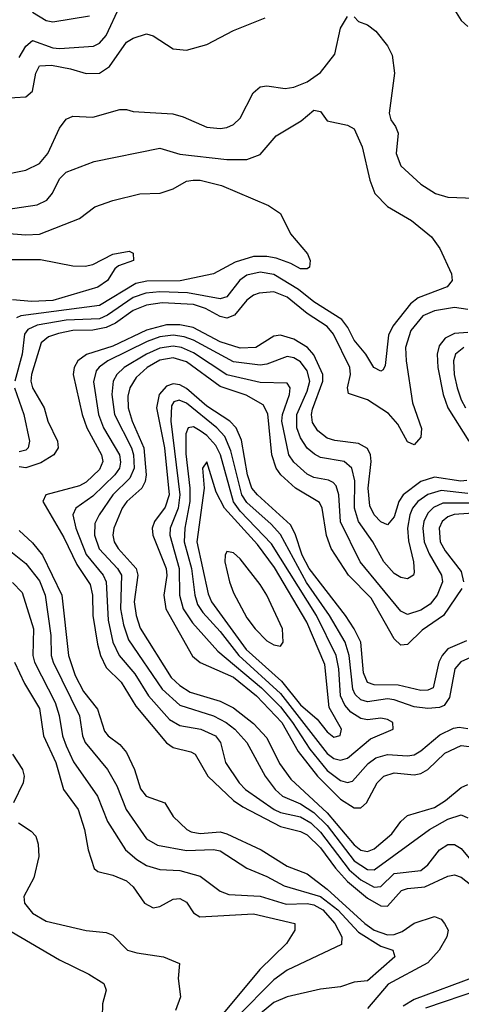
# Model space of a CAD drawing. Header units: inches. Extents: x 990535 to 1117859, y 769386 to 892122.
# Tile 264 of 656: x 1022511 to 1023830, y 872928 to 875869. Entities that reach past the tile are written whole.
import ezdxf

# ---------------------------------------------------------------- set-up
doc = ezdxf.new("R2010")
doc.units = ezdxf.units.IN
doc.header["$MEASUREMENT"] = 0
doc.layers.add('B0827', color=7, linetype='Continuous')

msp = doc.modelspace()

# ---------------------------------------------------------------- linework, layer by layer
at = {"layer": 'B0827', "color": 5}
for points, elevation in [([(1023790, 875931.8), (1023830, 875867), (1023850, 875848.9)], 3120), ([(1022510, 875756.3), (1022530, 875790.8), (1022550, 875807.5), (1022610, 875785.1), (1022630, 875783.1), (1022731.7, 875790), (1022750, 875799.4), (1022770, 875822.4), (1022810, 875910.1)], 3140), ([(1022550, 875891.6), (1022590, 875867.4), (1022610, 875862.7), (1022719.4, 875880.6)], 3160), ([(1022430, 875633.5), (1022530, 875638.5), (1022550, 875655.6), (1022559.5, 875710), (1022570, 875731.6), (1022606.5, 875733.5), (1022663.1, 875723.1), (1022710, 875708.3), (1022750, 875709.7), (1022779.5, 875730), (1022830, 875801.9), (1022850, 875814.3), (1022890, 875827.1), (1022910, 875821.6), (1022970, 875782.3), (1023010, 875778.5), (1023070, 875795.3), (1023150, 875837), (1023244.7, 875875.3)], 3120), ([(1022450, 875404.2), (1022530, 875419.8), (1022570, 875440.1), (1022595.1, 875470), (1022630, 875545.5), (1022650, 875572.5), (1022670, 875581), (1022730, 875577.8), (1022810, 875601.2), (1022830, 875601.3), (1022850, 875594.8), (1022968.3, 875588.3), (1022999.4, 875579.4), (1023070, 875548.5), (1023110, 875544.3), (1023130, 875547.8), (1023150, 875556.8), (1023170, 875575), (1023208.7, 875651.3), (1023230, 875669.3), (1023250, 875671.5), (1023303.8, 875663.8), (1023330, 875667.7), (1023370, 875683.7), (1023410, 875711.8), (1023453.1, 875766.9), (1023470, 875844.6), (1023490, 875878.5)], 3080), ([(1023510, 875878.4), (1023523.7, 875863.7), (1023550, 875853.8), (1023575.3, 875835.3), (1023610, 875791.8), (1023623.4, 875763.4), (1023630.8, 875710), (1023615.2, 875590), (1023619.8, 875570), (1023634.3, 875550), (1023641.5, 875530), (1023635.7, 875470), (1023650, 875433.2), (1023710, 875378.3), (1023753, 875350), (1023790, 875338.8), (1023870, 875335.9)], 3080), ([(1022470, 875302.4), (1022563.6, 875316.4), (1022592.5, 875330), (1022608.9, 875351.1), (1022630, 875393.6), (1022650, 875414), (1022733.7, 875446.3), (1022930, 875485.8), (1022990, 875467.6), (1023130, 875451.4), (1023190, 875452.2), (1023230, 875467), (1023277.3, 875522.7), (1023352.5, 875567.5), (1023390, 875598.9), (1023410, 875594.9), (1023430, 875567.2), (1023490, 875554.4), (1023510, 875543.8), (1023534.2, 875490), (1023557.2, 875390), (1023572.2, 875350), (1023610, 875311.6), (1023681.6, 875270), (1023741.1, 875221.1), (1023766.1, 875186.1), (1023801.3, 875110), (1023803.1, 875090), (1023788.4, 875071.6), (1023701.3, 875038.7), (1023679, 875021), (1023626, 874954), (1023612.5, 874927.5), (1023603.1, 874836.9), (1023596.5, 874823.5), (1023590, 874819.2), (1023569.1, 874830), (1023545.3, 874870), (1023510, 874912.2), (1023491.8, 874950), (1023473.6, 874973.6), (1023390, 875026.8), (1023343.7, 875063.7), (1023270, 875108.4), (1023230, 875115.1), (1023190, 875106.7), (1023168.6, 875091.4), (1023130, 875041.8), (1023110, 875035.4), (1023013, 875053), (1022930, 875056), (1022887.6, 875052.4), (1022850, 875039.2), (1022773.5, 874986.5), (1022750, 874976.2), (1022650, 874971.9), (1022563.4, 874956.6), (1022535.6, 874944.4), (1022525.4, 874930), (1022519.1, 874870), (1022496.3, 874790)], 3060), ([(1022403.2, 875236.8), (1022530, 875226.8), (1022570, 875228.8), (1022690, 875275.9), (1022735.8, 875310), (1022789.1, 875329.1), (1022870, 875349.3), (1022931.2, 875351.2), (1022970, 875364.1), (1023010, 875386.6), (1023029.6, 875390.4), (1023050, 875389.7), (1023113.8, 875373.8), (1023254.7, 875314.7), (1023290.2, 875290.2), (1023320.4, 875230), (1023371, 875170), (1023378.8, 875150), (1023377.3, 875130), (1023370, 875125.1), (1023350, 875125.5), (1023321.4, 875141.4), (1023276.9, 875156.9), (1023250, 875162.1), (1023210, 875162.1), (1023155.3, 875144.7), (1023090, 875110.3), (1022991.1, 875088.9), (1022891.2, 875088.8), (1022858.4, 875081.6), (1022750, 875016), (1022515, 874985), (1022501.4, 874978.6)], 3040), ([(1022466.5, 875153.5), (1022573.4, 875153.4), (1022670, 875133.7), (1022706.6, 875133.4), (1022730, 875138), (1022790, 875168.7), (1022838, 875178), (1022850, 875172), (1022850.8, 875150), (1022806.2, 875133.8), (1022795.3, 875124.7), (1022773.4, 875090), (1022744.9, 875070), (1022610, 875031), (1022547.6, 875027.6), (1022490, 875032.8)], 3020), ([(1023850, 875003.8), (1023810, 875009.6), (1023750, 875000.2), (1023715.2, 874984.8), (1023679.3, 874940.7), (1023663.8, 874890), (1023665.7, 874850), (1023685, 874725), (1023711.5, 874648.5), (1023710, 874622), (1023690, 874599), (1023670, 874608.7), (1023641, 874661), (1023613, 874693), (1023550, 874733.9), (1023493.2, 874753.2), (1023490.9, 874770), (1023499.6, 874810), (1023497.6, 874830), (1023449, 874930), (1023430, 874953.4), (1023370, 874991.7), (1023310, 875040.8), (1023270, 875056.2), (1023227.1, 875052.9), (1023210, 875046.6), (1023190, 875031.1), (1023152.9, 874987.1), (1023130, 874978.3), (1023110, 874982.6), (1023066.7, 875006.7), (1023030, 875018.5), (1022936.8, 875023.2), (1022890, 875016.8), (1022850, 875000.4), (1022797.1, 874962.9), (1022770, 874949.7), (1022730, 874942.4), (1022670, 874940.8), (1022627.5, 874932.5), (1022597.8, 874922.2), (1022575.4, 874904.6), (1022546.8, 874810), (1022545, 874790), (1022549.8, 874769.8), (1022584.7, 874710), (1022595, 874670), (1022623.9, 874610), (1022625.8, 874590), (1022613.5, 874570), (1022574.6, 874545.4), (1022530, 874531), (1022510, 874533.3)], 3080), ([(1023846.7, 874493.3), (1023828.8, 874491.2), (1023750, 874502.4), (1023710, 874489.5), (1023656.8, 874450), (1023643.9, 874430), (1023630, 874384), (1023610, 874360.2), (1023590, 874369), (1023570.4, 874390), (1023557.6, 874417.6), (1023552.4, 874470), (1023561.6, 874550), (1023558.9, 874570), (1023550, 874588.6), (1023523.1, 874603.1), (1023452.6, 874612.6), (1023430, 874619.8), (1023401.4, 874641.4), (1023385.7, 874665.7), (1023382.5, 874690), (1023385.7, 874705.7), (1023416.6, 874790), (1023417.2, 874810), (1023390, 874868.4), (1023370.6, 874890.6), (1023330, 874915.5), (1023290, 874927), (1023270, 874924.2), (1023216.9, 874890), (1023170, 874887.7), (1023110, 874906.8), (1023029.7, 874949.7), (1022990, 874958.3), (1022950, 874957.7), (1022890, 874942.2), (1022790, 874893.9), (1022711, 874869), (1022684.7, 874850), (1022674.1, 874830), (1022671.3, 874810), (1022697.7, 874690), (1022711.6, 874650), (1022755.9, 874570), (1022759.8, 874550), (1022750, 874526.2), (1022710, 874488.3), (1022690, 874477.1), (1022589.5, 874450.5), (1022580.6, 874430), (1022643.1, 874323.1), (1022681.6, 874241.6), (1022721.9, 874181.9), (1022728.5, 874150), (1022729.6, 874090), (1022744, 874004), (1022752.4, 873970), (1022770, 873933.9), (1022814.5, 873890), (1022858.7, 873818.7), (1022950, 873709.6), (1022970, 873695.6), (1023022.4, 873682.4), (1023035.2, 873675.2), (1023073.3, 873610), (1023150, 873536.7), (1023177.9, 873517.9), (1023290, 873459.7), (1023350, 873444.4), (1023370, 873434.3), (1023410, 873395.9), (1023454.7, 873334.7), (1023490, 873294.9), (1023550, 873245.3), (1023590, 873222.4), (1023610, 873221.7), (1023651.9, 873268.1), (1023670, 873274.2), (1023721.3, 873278.7), (1023790, 873310.5), (1023810, 873315.3), (1023830, 873308), (1023890, 873261)], 3120), ([(1023850, 874453.7), (1023770, 874462.9), (1023730, 874451.4), (1023700.1, 874430), (1023685, 874410), (1023676.9, 874390), (1023670, 874350.1), (1023672.4, 874312.4), (1023687.6, 874250), (1023690, 874219.3), (1023687.2, 874210), (1023670, 874199.6), (1023650, 874202.9), (1023630, 874215.4), (1023598.7, 874250), (1023566.1, 874310), (1023523, 874370), (1023511.8, 874410), (1023512.2, 874492.2), (1023503.2, 874530), (1023480.3, 874550), (1023410, 874562), (1023391.4, 874571.4), (1023369.6, 874589.6), (1023350, 874620.5), (1023339.2, 874650), (1023339.2, 874690), (1023370, 874760.1), (1023377.5, 874790), (1023370, 874820.4), (1023350, 874847.1), (1023330, 874859.3), (1023310, 874862.9), (1023250, 874840.1), (1023230, 874837), (1023150, 874847), (1023030, 874912), (1023002.2, 874922.2), (1022970, 874926.7), (1022930, 874921.6), (1022891.9, 874908.1), (1022774.4, 874850), (1022748.2, 874831.8), (1022739.9, 874820.1), (1022731.9, 874788.1), (1022746.7, 874690), (1022762.1, 874650), (1022809.3, 874570), (1022812.5, 874547.5), (1022809, 874530), (1022795, 874510), (1022730, 874446), (1022679.3, 874410), (1022670.1, 874389.9), (1022678.8, 874350), (1022710, 874271.5), (1022760.6, 874210), (1022769.8, 874190), (1022775.3, 874075.3), (1022789.9, 874009.9), (1022808, 873970), (1022854.9, 873914.9), (1022895.6, 873850), (1022959, 873779), (1022990, 873761.4), (1023052.2, 873750), (1023096, 873730), (1023111.5, 873710), (1023125.8, 873650), (1023166.7, 873590), (1023185.8, 873570), (1023271.4, 873510), (1023290, 873501.3), (1023350, 873488.2), (1023381.3, 873470), (1023410, 873442.6), (1023495.5, 873330), (1023530, 873300), (1023570, 873278.4), (1023590, 873279.7), (1023630, 873318.7), (1023710, 873328.3), (1023730, 873345.2), (1023765.6, 873390), (1023790, 873405.3), (1023810, 873405.8), (1023830, 873393.4), (1023882.9, 873330)], 3140), ([(1023850, 874935.1), (1023810, 874932.3), (1023782.1, 874917.9), (1023764.7, 874895.3), (1023758, 874870), (1023759.8, 874830), (1023776.5, 874750), (1023790.4, 874710.4), (1023852.5, 874610)], 3120), ([(1023870, 874425.2), (1023775.1, 874424.9), (1023747.4, 874412.6), (1023730, 874395.1), (1023718.2, 874370), (1023715.2, 874350), (1023719.8, 874310), (1023734, 874274), (1023771.5, 874210), (1023774, 874190), (1023758.1, 874150), (1023737, 874123), (1023710, 874105.6), (1023670, 874092.7), (1023650, 874103), (1023528.4, 874250), (1023469.4, 874369.4), (1023464.9, 874450), (1023456.8, 874476.8), (1023447.4, 874487.4), (1023433.6, 874493.6), (1023390, 874501.7), (1023370, 874512.2), (1023330, 874547.5), (1023314.8, 874570), (1023294.1, 874670), (1023296.6, 874690), (1023317.7, 874750), (1023319.4, 874770), (1023310, 874783.4), (1023230, 874785.8), (1023130, 874808.6), (1023030, 874874.5), (1022994.2, 874890), (1022970, 874893.9), (1022930, 874888.1), (1022890, 874870), (1022823.5, 874830), (1022801.6, 874810), (1022790.4, 874790), (1022786.3, 874750), (1022794.2, 874690), (1022844.9, 874590), (1022851.3, 874570), (1022853.4, 874530), (1022840.3, 874499.7), (1022789.8, 874450), (1022748.6, 874390), (1022735.7, 874364.3), (1022734.3, 874330), (1022749.1, 874289.1), (1022803.4, 874230), (1022815.1, 874210), (1022812.4, 874110), (1022821.3, 874061.3), (1022836.6, 874016.6), (1022936.5, 873870), (1022990, 873821.3), (1023090, 873790.3), (1023128.2, 873770), (1023153.8, 873750), (1023189.6, 873710), (1023244.8, 873610), (1023274.4, 873570), (1023296.2, 873550), (1023350, 873527.5), (1023390, 873501.6), (1023430, 873461.8), (1023510, 873356.7), (1023550, 873330.8), (1023570, 873330.1), (1023735.3, 873450), (1023790, 873481.2), (1023830, 873493.9), (1023850, 873485.1)], 3160), ([(1023837.5, 874890), (1023813, 874870), (1023807.1, 874850), (1023809.3, 874810), (1023818.4, 874770), (1023830, 874733.4), (1023842.9, 874710)], 3140), ([(1023832.4, 874170), (1023777.6, 874090), (1023713.8, 874046.2), (1023670, 874003.4), (1023650, 874000.9), (1023630, 874019.6), (1023561.1, 874141.1), (1023493, 874210), (1023442.1, 874290), (1023428.2, 874328.2), (1023414.9, 874410), (1023406.8, 874426.8), (1023335, 874470), (1023291.3, 874510), (1023277.8, 874530), (1023264.9, 874570), (1023252.1, 874692.1), (1023238.5, 874718.5), (1023187.7, 874747.7), (1023110, 874773.5), (1023010, 874847.8), (1022970, 874859.8), (1022930, 874852.3), (1022892.3, 874830), (1022859.1, 874800.9), (1022839.8, 874770), (1022834.7, 874745.3), (1022835.2, 874710), (1022847.4, 874670), (1022881.7, 874590), (1022889.1, 874510), (1022886, 874490), (1022876.5, 874470), (1022831.1, 874430), (1022816.9, 874410), (1022792.4, 874350), (1022789.5, 874330), (1022793.6, 874310), (1022805.3, 874290), (1022859.5, 874230), (1022864.2, 874210), (1022853.7, 874130), (1022859, 874090), (1022871.3, 874051.3), (1022964.1, 873904.1), (1022990, 873880.1), (1023020.6, 873860.6), (1023110, 873833.3), (1023150, 873814.2), (1023210, 873767.3), (1023250, 873724.4), (1023287.8, 873647.8), (1023321.1, 873601.1), (1023430, 873500.4), (1023510, 873404.7), (1023530, 873389), (1023550, 873384.2), (1023570, 873392.1), (1023622.8, 873437.2), (1023650, 873474.2), (1023670, 873492.4), (1023750, 873516.2), (1023783.3, 873536.7), (1023830, 873575.7), (1023850, 873584.7)], 3180), ([(1022495.5, 874770), (1022523.7, 874690), (1022540.1, 874610), (1022537.1, 874590), (1022530, 874583.4), (1022510, 874578.1)], 3060), ([(1023846.1, 874013.9), (1023790.4, 873989.6), (1023772.8, 873970), (1023763.4, 873950), (1023746, 873874), (1023730, 873866.1), (1023710, 873865.9), (1023641.5, 873881.5), (1023570, 873882.5), (1023550, 873889.9), (1023538.3, 873918.3), (1023529.8, 874009.8), (1023510, 874049.9), (1023484.9, 874090), (1023375.7, 874230), (1023355.4, 874270), (1023334, 874334), (1023320.3, 874360.3), (1023221.5, 874450), (1023205, 874470), (1023192.1, 874510), (1023173.6, 874613.6), (1023158.3, 874650), (1023138.7, 874670), (1023070, 874714.7), (1023010, 874767.5), (1022990, 874778.8), (1022970, 874781.7), (1022950, 874774.5), (1022927.8, 874750), (1022919.8, 874710), (1022943.7, 874590), (1022957.3, 874450), (1022946.3, 874413.7), (1022913.6, 874370), (1022907.2, 874350), (1022908.6, 874330), (1022949, 874230), (1022950.9, 874209.1), (1022941.6, 874150), (1022948.3, 874110), (1023027.7, 873967.7), (1023050, 873949.2), (1023150, 873905.4), (1023218.6, 873850), (1023294.6, 873770), (1023343.4, 873683.4), (1023400.5, 873610), (1023470, 873541), (1023510, 873515), (1023530, 873515.4), (1023547.5, 873530), (1023579.1, 873590), (1023598.6, 873610), (1023630, 873619.2), (1023690, 873614.1), (1023710, 873617.6), (1023730, 873629.7), (1023781.6, 873678.4), (1023830, 873701), (1023870, 873696.6)], 3220), ([(1023884.3, 873975.7), (1023828.7, 873951.3), (1023810.7, 873930), (1023795.2, 873844.8), (1023778.8, 873821.2), (1023765.1, 873814.9), (1023730, 873811.5), (1023690, 873817.2), (1023630, 873838.1), (1023610, 873840.8), (1023550, 873831.5), (1023530, 873837.3), (1023513.7, 873853.7), (1023506, 873870), (1023495.6, 873970), (1023483.1, 874010), (1023436.6, 874090), (1023367.7, 874187.7), (1023290, 874331.3), (1023262.5, 874362.6), (1023190, 874426.9), (1023174.6, 874450), (1023141.6, 874581.6), (1023124, 874624), (1023099.9, 874650), (1023010, 874724.3), (1022987.5, 874732.5), (1022972.1, 874727.9), (1022964.4, 874715.6), (1022962.3, 874670), (1022989.3, 874450), (1022984.5, 874410), (1022960.8, 874350), (1022959.4, 874330), (1022987.7, 874230), (1022989.1, 874150), (1022999.4, 874110), (1023027.9, 874067.9), (1023103.5, 873983.5), (1023233.7, 873873.7), (1023290, 873816.8), (1023326.6, 873770), (1023377.6, 873690), (1023430, 873626.4), (1023470, 873596.3), (1023490, 873590.5), (1023505.3, 873594.7), (1023552.2, 873647.8), (1023575.4, 873664.6), (1023610, 873674.6), (1023670, 873670.7), (1023690, 873673.7), (1023710, 873685.1), (1023766.6, 873733.4), (1023807, 873753), (1023824.2, 873755.8), (1023850, 873752.4)], 3240), ([(1023910, 874398.2), (1023809, 874391), (1023790, 874384.1), (1023773.3, 874370), (1023764.7, 874350), (1023767.5, 874310), (1023782.5, 874282.5), (1023830, 874221.3), (1023837.1, 874190)], 3180), ([(1022510, 874343.4), (1022550, 874306.4), (1022579.1, 874270), (1022636.7, 874150), (1022656.6, 873970), (1022676.9, 873910), (1022702.2, 873862.2), (1022743.4, 873810), (1022764.3, 873744.3), (1022775.8, 873730), (1022810, 873704.1), (1022830, 873680.1), (1022854.3, 873630), (1022871.9, 873571.9), (1022889.5, 873550), (1022944.4, 873530), (1022969.6, 873489.6), (1023010.4, 873450.4), (1023023.6, 873443.6), (1023050, 873438.7), (1023110, 873443.6), (1023130, 873437.6), (1023232.3, 873390), (1023310, 873341.2), (1023370, 873318.2), (1023430, 873272.5), (1023542, 873170), (1023570.4, 873150), (1023610, 873136.1), (1023630, 873136.5), (1023654.1, 873145.9), (1023690, 873170.1), (1023750.1, 873190.1), (1023770, 873182.9), (1023780.1, 873170), (1023790.9, 873150), (1023787.5, 873130), (1023764, 873090), (1023730, 873051.8), (1023612, 872988), (1023550, 872915.2)], 3080), ([(1022470, 874292.9), (1022530, 874244.8), (1022570, 874193), (1022587.3, 874150), (1022604.7, 874030), (1022605.8, 873970), (1022610.8, 873950), (1022689.8, 873790), (1022699, 873730), (1022706.7, 873710), (1022773.5, 873630), (1022801.1, 873581.1), (1022828.9, 873510), (1022890, 873422.1), (1022923.2, 873403.2), (1023010, 873388), (1023090, 873390.9), (1023110, 873386.8), (1023190, 873334.5), (1023250, 873309.7), (1023301.6, 873281.6), (1023410, 873250.2), (1023461.6, 873210), (1023523.2, 873143.2), (1023590, 873101.9), (1023625.4, 873090), (1023632.1, 873070), (1023550, 872998.3), (1023510, 872994), (1023470, 872980.4), (1023410, 872973.7), (1023310, 872950.6), (1023270, 872933.3), (1023213.4, 872886.6)], 3060), ([(1022490, 874187.9), (1022518.7, 874158.7), (1022552.1, 874050), (1022550.3, 873970), (1022555.2, 873950), (1022617.7, 873830), (1022629.3, 873790.7), (1022639.1, 873730), (1022650, 873700.1), (1022672.4, 873652.4), (1022743.7, 873550), (1022773.9, 873473.9), (1022827.2, 873390), (1022860.9, 873360.9), (1022890, 873343), (1022930, 873330.8), (1022990, 873327.6), (1023050.5, 873310.5), (1023110, 873265.7), (1023135.8, 873255.8), (1023230, 873250.9), (1023307.7, 873227.7), (1023370, 873229), (1023390, 873225), (1023416.5, 873210), (1023453, 873170), (1023473.9, 873130), (1023472.9, 873107.1), (1023310, 873030.3), (1023270, 873001.3), (1023160.3, 872890)], 3040), ([(1022495.3, 873950), (1022526.1, 873886.1), (1022570, 873811.6), (1022582.9, 873730), (1022619.2, 873650), (1022642.5, 873570), (1022685.8, 873510), (1022705.2, 873450), (1022716, 873390), (1022733.8, 873333.8), (1022744.7, 873324.7), (1022790, 873313.6), (1022830, 873296.8), (1022850, 873278.7), (1022884.1, 873230), (1022910, 873216), (1022930, 873220.1), (1022970, 873241.9), (1022990, 873244.3), (1023010, 873233), (1023030, 873201.7), (1023049.5, 873189.5), (1023210, 873198.5), (1023333.2, 873170), (1023332.7, 873150), (1023307.8, 873110), (1023228.1, 873031.9), (1023110.3, 872890)], 3020), ([(1022490, 873675.2), (1022519.3, 873630), (1022524.5, 873610), (1022521.7, 873590), (1022492.4, 873530)], 2980), ([(1022507.8, 873470), (1022545.5, 873445.5), (1022559.9, 873430), (1022566.3, 873406.3), (1022568.5, 873370), (1022553.9, 873306.1), (1022523.5, 873250), (1022525.5, 873230), (1022550, 873200.4), (1022590, 873176.6), (1022710, 873148.2), (1022770, 873142.5), (1022790, 873135.1), (1022833.5, 873090), (1022861.5, 873081.5), (1022940.9, 873070), (1022989, 873050), (1022984.8, 873004.8), (1022991.7, 872950), (1022977.1, 872910)], 2980), ([(1022485.7, 873145.7), (1022630, 873060.9), (1022718.1, 873018.1), (1022762.7, 872990), (1022769.2, 872970), (1022758.3, 872930), (1022757.5, 872890)], 2960), ([(1023871.5, 873010), (1023690, 872942.3), (1023657, 872923)], 3120), ([(1023887.5, 872972.5), (1023723.4, 872916.6)], 3140)]:
    msp.add_lwpolyline(points, dxfattribs=dict(at, elevation=elevation))
for points, elevation in [([(1023030, 874653.6), (1023014.9, 874650), (1023008, 874632), (1023007.7, 874572.3), (1023019.7, 874470), (1023020, 874430), (1023004.7, 874350), (1023002.9, 874310), (1023024.6, 874230), (1023034, 874150), (1023042.8, 874122.8), (1023058.3, 874098.4), (1023110, 874041.8), (1023166.1, 873970), (1023290, 873856.3), (1023430, 873677.4), (1023450, 873662.9), (1023470, 873657.8), (1023490, 873663.6), (1023559.3, 873720.7), (1023627.1, 873750), (1023625.8, 873770), (1023610, 873779.3), (1023590, 873782.6), (1023550, 873778.3), (1023530, 873782.2), (1023500.8, 873800.8), (1023482, 873822), (1023469.8, 873850), (1023464.1, 873930), (1023456.2, 873970), (1023397.8, 874090), (1023263.4, 874303.4), (1023170, 874401), (1023149.6, 874429.6), (1023111, 874570), (1023097.3, 874597.3), (1023070, 874627.2), (1023050, 874641.6)], 3260), ([(1023070, 874548.2), (1023057.6, 874530), (1023062.6, 874470), (1023040.2, 874310), (1023074.7, 874154.7), (1023084.7, 874130), (1023188, 873988), (1023293.4, 873893.4), (1023350, 873822.9), (1023399.7, 873779.7), (1023430, 873742), (1023450, 873726.3), (1023468.4, 873731.6), (1023472.8, 873750), (1023435.2, 873815.2), (1023423.2, 873943.2), (1023369.4, 874070), (1023272.7, 874232.7), (1023221.2, 874301.2), (1023122.7, 874410), (1023098, 874458)], 3280), ([(1023130, 874281.2), (1023124.8, 874270), (1023124.4, 874250), (1023137.5, 874190), (1023150, 874157.2), (1023190, 874082.9), (1023214.2, 874050), (1023250, 874013.6), (1023270, 874001.9), (1023290, 873998.4), (1023297.8, 874010), (1023296, 874050), (1023249.5, 874150), (1023230, 874182.4), (1023170, 874258.8), (1023150, 874276.8)], 3320)]:
    msp.add_lwpolyline(points, close=True, dxfattribs=dict(at, elevation=elevation))

doc.saveas('drawing.dxf')
